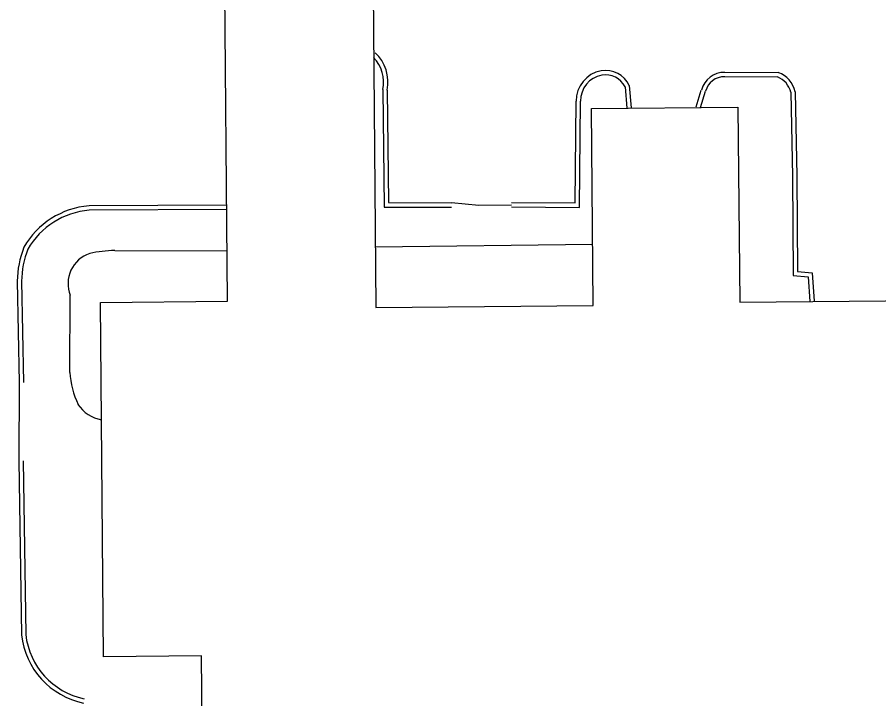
# Model space of a CAD drawing. Extents: x 2145380 to 2157287, y 139568 to 149130.
# Drawn here: x 2148297.2 to 2148416, y 142727.3 to 142821.2 of the extents above; entities that cross this region are included whole.
import ezdxf

# ---------------------------------------------------------------- set-up
doc = ezdxf.new("R2010")
doc.units = 0
for name, color, linetype in [('TOPO_Asphalt', 7, 'Continuous'), ('TOPO_Building', 7, 'Continuous'), ('TOPO_Curb Back', 7, 'Continuous'), ('TOPO_Sidewalk', 7, 'Continuous')]:
    doc.layers.add(name, color=color, linetype=linetype)

msp = doc.modelspace()

# ---------------------------------------------------------------- linework, layer by layer
at = {"layer": 'TOPO_Asphalt'}
msp.add_line((2148297.5, 142770.87), (2148297.45, 142760.06), dxfattribs=at)
msp.add_lwpolyline([(2148357.09, 142795.65), (2148360.84, 142795.31), (2148365.36, 142795.37)], dxfattribs=at)
at = {"layer": 'TOPO_Building'}
msp.add_lwpolyline([(2148459.53, 142661.03), (2148323.3, 142659.79), (2148322.63, 142733.17), (2148309.14, 142733.05), (2148308.69, 142781.89), (2148326.21, 142782.05), (2148325.78, 142830.16), (2148346.23, 142830.35), (2148346.67, 142781.22), (2148376.61, 142781.49), (2148376.36, 142808.62), (2148396.56, 142808.81), (2148396.81, 142781.93), (2148442.05, 142782.35), (2148442.34, 142750.71), (2148458.71, 142750.85)], close=True, dxfattribs=at)
at = {"layer": 'TOPO_Curb Back'}
for points in [[(2148394.74, 142813.62), (2148402.12, 142813.58)], [(2148394.74, 142813.02), (2148402.01, 142812.98)], [(2148347.63, 142811.23), (2148347.82, 142795.05), (2148357.1, 142795.04)], [(2148348.23, 142811.17), (2148348.41, 142795.65), (2148357.1, 142795.64)], [(2148381, 142811.63), (2148381.26, 142808.67)], [(2148381.58, 142811.79), (2148381.86, 142808.7)], [(2148390.81, 142808.85), (2148391.51, 142811.17)], [(2148391.41, 142808.76), (2148392.09, 142811)], [(2148403.86, 142810.86), (2148404.07, 142799.27), (2148404.18, 142785.61), (2148406.24, 142785.43), (2148406.47, 142782.02)], [(2148404.46, 142810.93), (2148404.67, 142799.28), (2148404.77, 142786.16), (2148406.8, 142785.98), (2148407.07, 142782.05)], [(2148365.36, 142795.07), (2148374.73, 142795), (2148374.88, 142809.63)], [(2148365.36, 142795.67), (2148374.14, 142795.61), (2148374.28, 142809.62)], [(2148326.09, 142795.31), (2148307.13, 142795.21)], [(2148326.1, 142794.71), (2148307.15, 142794.61)], [(2148297.23, 142784.82), (2148297.5, 142770.87)], [(2148297.83, 142784.82), (2148298.1, 142770.88)], [(2148297.45, 142760.06), (2148297.8, 142736.07)], [(2148298.05, 142760.07), (2148298.4, 142736.11)]]:
    msp.add_lwpolyline(points, dxfattribs=at)
for centre, radius, start, end in [((2148342.77, 142812.24), 4.96, 348.2343, 43.7373), ((2148342.77, 142812.24), 5.56, 348.9262, 47.1091), ((2148378.4, 142809.75), 4.12, 99.6913, 181.829), ((2148378.4, 142809.75), 3.52, 99.6681, 182.0275), ((2148378.33, 142810.28), 3.59, 24.7993, 99.9616), ((2148378.33, 142810.28), 2.99, 26.7128, 99.9885), ((2148394.71, 142810.31), 3.3, 89.3952, 165.0061), ((2148394.71, 142810.31), 2.7, 89.3585, 165.2054), ((2148400.88, 142810.14), 3.06, 13.6236, 68.4832), ((2148400.88, 142810.14), 3.66, 12.5413, 70.3227), ((2148308.07, 142783.8), 11.45, 94.7163, 150.1511), ((2148308.07, 142783.8), 10.85, 94.8373, 149.9079), ((2148310.87, 142784.6), 13.64, 158.9475, 179.0658), ((2148310.87, 142784.6), 13.04, 159.1507, 179.0193), ((2148308.6, 142737.31), 10.87, 186.5567, 258.1399), ((2148308.6, 142737.31), 10.27, 186.7215, 257.85)]:
    msp.add_arc(centre, radius, start, end, dxfattribs=at)
at = {"layer": 'TOPO_Sidewalk'}
msp.add_line((2148346.6, 142789.54), (2148376.53, 142789.92), dxfattribs=at)
for points in [[(2148310.67, 142789.04), (2148326.15, 142789.03)], [(2148304.46, 142772.26), (2148304.54, 142782.88)]]:
    msp.add_lwpolyline(points, dxfattribs=at)
for centre, radius, start, end in [((2148308.6, 142784.49), 4.37, 108.4684, 201.6027), ((2148310.73, 142773.71), 15.33, 90.231, 103.2437), ((2148318.06, 142773.43), 13.65, 184.9428, 204.1583), ((2148309.74, 142770.63), 4.99, 214.0003, 259.5138)]:
    msp.add_arc(centre, radius, start, end, dxfattribs=at)

doc.saveas('drawing.dxf')
